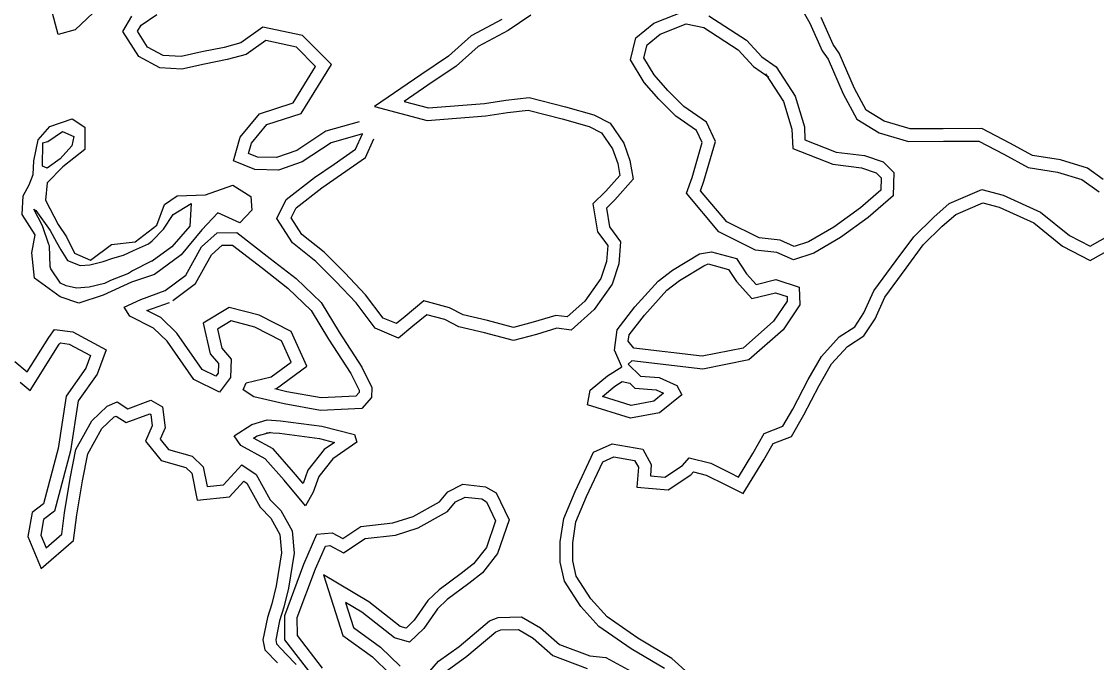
# Model space of a CAD drawing. Extents: x 2160437 to 2172832, y 205694 to 212444.
# Drawn here: x 2161617 to 2161874.3, y 211689.2 to 211842.4 of the extents above; entities that cross this region are included whole.
import ezdxf

# ---------------------------------------------------------------- set-up
doc = ezdxf.new("R2010")
doc.units = 0
doc.layers.add('RD_EX_H2O', color=7, linetype='Continuous')
doc.layers.add('RD_EX_VEG_ShrubLine', color=7, linetype='Continuous')

msp = doc.modelspace()

# ---------------------------------------------------------------- linework, layer by layer
at = {"layer": 'RD_EX_H2O'}
for points in [[(2161802.78, 211847.05), (2161805.71, 211842.03), (2161808.64, 211835.42), (2161810.05, 211833.41), (2161813.65, 211825.14), (2161816.94, 211819.05), (2161822.29, 211815.8), (2161829.27, 211813.76), (2161837.64, 211813.79), (2161846.1, 211813.82), (2161852.13, 211810.68), (2161857.98, 211807.53), (2161864.97, 211806.44), (2161870.8, 211804.65), (2161874.93, 211801.68)], [(2161634.14, 211844.51), (2161629.84, 211840.44), (2161625.74, 211839.35), (2161624.07, 211845.63)], [(2161781.48, 211843.79), (2161790.51, 211837.97), (2161794.17, 211833.97), (2161797.6, 211831.58), (2161802.14, 211824.6), (2161804.39, 211817.22), (2161804.52, 211814.16), (2161811.96, 211811.21), (2161818.74, 211810.38), (2161823.21, 211808.84), (2161825.79, 211806.29), (2161825.61, 211800.72), (2161819.67, 211795.54), (2161813.06, 211790.76), (2161806.62, 211787), (2161801.78, 211785.46), (2161797.81, 211787.2), (2161792.66, 211787.78), (2161783.94, 211792.14), (2161776.14, 211801.36), (2161777.49, 211805.15), (2161779.88, 211813.5), (2161778.59, 211816.37), (2161773.6, 211819.82), (2161769.54, 211823.88), (2161766, 211827.88), (2161762.77, 211833.24), (2161764.06, 211838.49), (2161768.31, 211842.04), (2161775.82, 211844.96)], [(2161738.87, 211843.92), (2161733.52, 211840.32), (2161726.31, 211836.49), (2161721.01, 211831.79), (2161714.25, 211827.21), (2161708.6, 211823.33), (2161714.39, 211821.79), (2161727.79, 211822.84), (2161732.95, 211823.63), (2161738.47, 211824.27), (2161747.21, 211822.06), (2161753.98, 211820.15), (2161757.86, 211818.1), (2161761.18, 211813.35), (2161762.62, 211809.21), (2161763.36, 211804.73), (2161759.02, 211799.78), (2161756.99, 211797.81), (2161757.73, 211793.33), (2161760.38, 211789.74), (2161759.99, 211784.5), (2161758.4, 211779.63), (2161754.08, 211773.53), (2161748.56, 211768.63), (2161745.16, 211769.08), (2161740.29, 211767.61), (2161734.76, 211766.14), (2161727.85, 211768), (2161721.64, 211769.43), (2161718.33, 211771.16), (2161714.05, 211772.31), (2161710.7, 211769.56), (2161707.26, 211766.72), (2161701.65, 211769.08), (2161697.07, 211775.17), (2161692.21, 211780.25), (2161687.46, 211785.04), (2161681.84, 211789.5), (2161678.11, 211795.33), (2161680.33, 211799.86), (2161687.16, 211805.13), (2161691.86, 211808.35), (2161696.96, 211811.94), (2161698.61, 211815.58), (2161691.09, 211813.45), (2161684.21, 211808.86), (2161678.51, 211806.87), (2161672.81, 211807.03), (2161667.75, 211809.14), (2161669.34, 211814.79), (2161673.98, 211820.39), (2161681.99, 211822.97), (2161687.38, 211831.71), (2161682.79, 211836.31), (2161675.44, 211837.88), (2161670.77, 211834.58), (2161666.23, 211833.32), (2161660.81, 211832.23), (2161655.41, 211831.06), (2161650.08, 211831.36), (2161645.05, 211834.05), (2161641.21, 211840.06), (2161643.39, 211843.7)], [(2161770.9, 211687.69), (2161762.89, 211692.45), (2161755.2, 211697.78), (2161750.87, 211702.56), (2161746.93, 211708.61), (2161745.92, 211713.15), (2161745.95, 211718.01), (2161746.78, 211723.58), (2161749.52, 211730.04), (2161753.88, 211739.43), (2161758.38, 211741.42), (2161765.69, 211740.17), (2161767.69, 211736.5), (2161767.51, 211733.81), (2161770.98, 211733.51), (2161775.23, 211736.28), (2161776.77, 211738.1), (2161781.95, 211736.79), (2161786.77, 211734.43), (2161788.63, 211733.47), (2161792.08, 211739.13), (2161794.78, 211743.92), (2161799.23, 211745.64), (2161801.64, 211749.77), (2161805.25, 211756.86), (2161808.44, 211762.33), (2161812.74, 211767.06), (2161816.47, 211769.46), (2161818.65, 211772.8), (2161821.01, 211778.05), (2161826.37, 211785.25), (2161830.58, 211790.98), (2161835.34, 211795.68), (2161839.01, 211798.88), (2161846.85, 211802.26), (2161852, 211800.89), (2161860.86, 211796.83), (2161867.85, 211791.27), (2161872.76, 211788.7), (2161877.58, 211791.39)], [(2161615.37, 211761.16), (2161618.34, 211758.68), (2161623.55, 211766.9), (2161624.9, 211768.82), (2161629.31, 211768.21), (2161637.25, 211763.96), (2161635.1, 211758.14), (2161630.57, 211751.71), (2161628.72, 211739.75), (2161624.9, 211725.31), (2161622.26, 211723.32), (2161621.62, 211719.64), (2161622.89, 211716.6), (2161626.64, 211719.84), (2161627.25, 211724.91), (2161628.61, 211733.13), (2161630, 211740.07), (2161633.83, 211746.94), (2161637.51, 211750.44), (2161639.9, 211751.47), (2161642.41, 211749.85), (2161647.97, 211751.91), (2161650.73, 211750.3), (2161651.35, 211745.28), (2161650.18, 211742.56), (2161652.19, 211740.09), (2161657.84, 211738.5), (2161660.49, 211735.98), (2161661.46, 211731.22), (2161665.37, 211731.61), (2161669.76, 211736.42), (2161673.17, 211734.1), (2161676.52, 211728.08), (2161679.07, 211725.49), (2161681.76, 211720.67), (2161682.27, 211715.27), (2161680.91, 211706.93), (2161679.81, 211702.38), (2161678.76, 211699.12), (2161677.84, 211694.55), (2161678, 211693.58), (2161680.38, 211691.12), (2161682.76, 211688.67)], [(2161686.59, 211686.1), (2161680.02, 211694.59), (2161680.01, 211700.42), (2161684.58, 211712.67), (2161687.7, 211719.85), (2161691.39, 211720.17), (2161693.92, 211718.84), (2161698.22, 211721.71), (2161705.86, 211722.53), (2161710.77, 211724.09), (2161717.03, 211727.58), (2161719, 211729.94), (2161722.65, 211731.77), (2161728.09, 211731.18), (2161730.63, 211729.73), (2161733.7, 211723.24), (2161730.93, 211715.23), (2161727.34, 211710.6), (2161724.08, 211708.05), (2161718.86, 211704.22), (2161716.55, 211702.02), (2161713.28, 211697.3), (2161709.86, 211693.98), (2161706.26, 211695.06), (2161698.44, 211701.18), (2161694.55, 211703.48), (2161696.48, 211697.5), (2161702.91, 211692.85), (2161707.63, 211688.25)], [(2161712.16, 211684.17), (2161716.83, 211689.45), (2161721.73, 211693), (2161729, 211699.1), (2161731.12, 211699.94), (2161736.7, 211700.07), (2161741.22, 211697.43), (2161745.74, 211693.46), (2161753.03, 211690.71), (2161756.85, 211690.37), (2161763.03, 211687.04)]]:
    msp.add_lwpolyline(points, dxfattribs=at)
for points in [[(2161619.92, 211809.12), (2161620.99, 211814.16), (2161623.81, 211817.34), (2161629.15, 211819.19), (2161632.13, 211817.13), (2161632.14, 211811.83), (2161626.91, 211807.7), (2161623.14, 211803.88), (2161622.71, 211799.74), (2161625.79, 211793.91), (2161627.74, 211790.92), (2161629.71, 211787.03), (2161633.48, 211785.39), (2161638.51, 211789.07), (2161644.24, 211789.78), (2161649.4, 211793.76), (2161651.21, 211798.71), (2161654.25, 211800.77), (2161661, 211800.96), (2161667.6, 211803.33), (2161671.9, 211800.61), (2161672.16, 211797.31), (2161669.29, 211794.28), (2161663.99, 211796.67), (2161660.13, 211792.64), (2161655.25, 211786.61), (2161648.79, 211781.9), (2161643.3, 211780.11), (2161636.56, 211777.03), (2161630.7, 211775.1), (2161626.25, 211776.57), (2161620.1, 211781.03), (2161619.48, 211787.14), (2161620.29, 211791.46), (2161617.19, 211796.29), (2161617.38, 211800.71), (2161618.82, 211803.36), (2161619.82, 211805.85)], [(2161651.39, 211778.08), (2161656.32, 211781.8), (2161660.08, 211788.52), (2161663.84, 211791.93), (2161668.54, 211791.97), (2161676.51, 211785.79), (2161682.73, 211780.94), (2161688.69, 211775.24), (2161693.04, 211768.11), (2161698.42, 211759.79), (2161700.85, 211754.91), (2161700.75, 211752.55), (2161698.47, 211749.91), (2161688.56, 211749.4), (2161679.9, 211750.97), (2161672.57, 211752.71), (2161670.08, 211754.38), (2161670.77, 211756.05), (2161676.77, 211757.49), (2161681.54, 211760.98), (2161679.22, 211766.11), (2161672.82, 211769.36), (2161667.17, 211770.83), (2161663.87, 211768.84), (2161664.91, 211764.35), (2161667.19, 211761.69), (2161667, 211757.27), (2161664.36, 211753.83), (2161658.21, 211756.85), (2161651.87, 211765.96), (2161648.56, 211769.14), (2161642.93, 211771.98), (2161641.57, 211774.16), (2161645.57, 211775.96)], [(2161782.14, 211787.36), (2161788.14, 211785.73), (2161790.51, 211782.08), (2161792.84, 211779.52), (2161797.53, 211780.71), (2161803.14, 211778.9), (2161803.33, 211774.67), (2161799.28, 211768.74), (2161791.08, 211761.51), (2161780.06, 211759.33), (2161763.12, 211761.33), (2161762.24, 211760.47), (2161765.13, 211757.66), (2161769.65, 211757.3), (2161773.82, 211755.36), (2161775.01, 211753.2), (2161769.67, 211748.82), (2161762.73, 211747.56), (2161752.5, 211750.74), (2161753.08, 211754.27), (2161757.26, 211757.67), (2161760.65, 211759.86), (2161758.9, 211763.84), (2161759.54, 211768.72), (2161763.81, 211774.18), (2161769.37, 211780.38), (2161772.78, 211782.99), (2161779.27, 211786.85)], [(2161675.83, 211747.15), (2161679, 211746.98), (2161688.86, 211745.66), (2161696.73, 211743.66), (2161697.22, 211741.82), (2161691.54, 211737.89), (2161688.18, 211733.64), (2161686.84, 211729.86), (2161684.95, 211726.63), (2161679.83, 211732.72), (2161675.29, 211737.84), (2161669.53, 211741.04), (2161667.92, 211743.33), (2161672.1, 211746.07)]]:
    msp.add_lwpolyline(points, close=True, dxfattribs=at)
at = {"layer": 'RD_EX_VEG_ShrubLine'}
for points in [[(2161697.79, 211818.47), (2161689.82, 211816.2), (2161682.87, 211811.57), (2161678.04, 211809.88), (2161673.45, 211810.02), (2161671.36, 211810.89), (2161672.06, 211813.37), (2161675.73, 211817.8), (2161683.96, 211820.45), (2161691.18, 211832.15), (2161684.28, 211839.05), (2161674.79, 211841.09), (2161669.46, 211837.33), (2161665.53, 211836.24), (2161660.19, 211835.16), (2161655.18, 211834.08), (2161650.91, 211834.32), (2161647.15, 211836.33), (2161644.74, 211840.11), (2161645.62, 211841.57), (2161649.37, 211844.07)], [(2161731.97, 211842.9), (2161724.59, 211838.97), (2161719.17, 211834.16), (2161712.56, 211829.69), (2161701.5, 211822.11), (2161714.12, 211818.76), (2161728.13, 211819.86), (2161733.35, 211820.66), (2161738.27, 211821.22), (2161746.43, 211819.17), (2161752.85, 211817.35), (2161755.81, 211815.78), (2161758.49, 211811.97), (2161759.7, 211808.47), (2161760.17, 211805.64), (2161756.85, 211801.85), (2161753.77, 211798.87), (2161754.89, 211792.13), (2161757.3, 211788.85), (2161757.03, 211785.08), (2161755.69, 211780.99), (2161751.83, 211775.54), (2161747.6, 211771.78), (2161744.91, 211772.14), (2161739.47, 211770.5), (2161734.76, 211769.25), (2161728.57, 211770.92), (2161722.69, 211772.26), (2161719.43, 211773.97), (2161713.33, 211775.61), (2161708.79, 211771.87), (2161706.75, 211770.19), (2161703.56, 211771.53), (2161699.36, 211777.11), (2161694.36, 211782.34), (2161689.46, 211787.28), (2161684.1, 211791.54), (2161681.54, 211795.52), (2161682.71, 211797.91), (2161688.92, 211802.7), (2161693.57, 211805.89), (2161699.36, 211809.95), (2161701.34, 211814.35)], [(2161795.09, 211829.95), (2161799.4, 211823.32), (2161801.41, 211816.71), (2161801.6, 211812.08), (2161811.21, 211808.28), (2161818.06, 211807.44), (2161821.59, 211806.23), (2161822.75, 211805.08), (2161822.66, 211802.12), (2161817.8, 211797.89), (2161811.43, 211793.28), (2161805.39, 211789.76), (2161801.94, 211788.67), (2161798.6, 211790.13), (2161793.53, 211790.7), (2161785.83, 211794.54), (2161779.55, 211801.98), (2161780.35, 211804.23), (2161783.07, 211813.73), (2161780.98, 211818.36), (2161775.53, 211822.14), (2161771.73, 211825.94), (2161768.43, 211829.66), (2161765.98, 211833.73), (2161766.74, 211836.82), (2161769.85, 211839.43), (2161776.08, 211841.84), (2161780.32, 211840.97), (2161788.56, 211835.66), (2161792.18, 211831.7), (2161795.89, 211829.12)], [(2161875.91, 211804.67), (2161872.16, 211807.37), (2161865.65, 211809.37), (2161858.95, 211810.41), (2161853.54, 211813.33), (2161846.83, 211816.82), (2161837.63, 211816.79), (2161829.69, 211816.76), (2161823.51, 211818.57), (2161819.19, 211821.2), (2161816.35, 211826.45), (2161812.68, 211834.88), (2161811.27, 211836.9), (2161808.39, 211843.4)], [(2161782.35, 211681.37), (2161772.69, 211690.12), (2161764.51, 211694.97), (2161757.19, 211700.05), (2161753.25, 211704.4), (2161749.74, 211709.79), (2161748.92, 211713.48), (2161748.94, 211717.78), (2161749.69, 211722.76), (2161752.26, 211728.82), (2161756.12, 211737.14), (2161758.77, 211738.31), (2161763.75, 211737.46), (2161764.64, 211735.83), (2161764.31, 211731.08), (2161771.74, 211730.43), (2161777.23, 211734), (2161777.85, 211734.74), (2161780.91, 211733.96), (2161785.43, 211731.75), (2161789.73, 211729.53), (2161794.67, 211737.61), (2161796.87, 211741.5), (2161801.29, 211743.22), (2161804.27, 211748.34), (2161807.89, 211755.42), (2161810.88, 211760.54), (2161814.7, 211764.75), (2161818.64, 211767.29), (2161821.29, 211771.36), (2161823.61, 211776.52), (2161828.78, 211783.46), (2161832.85, 211789.01), (2161837.38, 211793.48), (2161840.63, 211796.31), (2161847.08, 211799.09), (2161850.98, 211798.06), (2161859.28, 211794.26), (2161866.2, 211788.75), (2161872.8, 211785.29), (2161878.95, 211788.72)], [(2161653.2, 211775.69), (2161658.63, 211779.79), (2161662.45, 211786.63), (2161665, 211788.94), (2161667.53, 211788.96), (2161674.67, 211783.42), (2161680.77, 211778.66), (2161686.34, 211773.34), (2161690.5, 211766.51), (2161695.81, 211758.3), (2161697.82, 211754.26), (2161697.79, 211753.72), (2161697.04, 211752.84), (2161688.76, 211752.41), (2161680.51, 211753.9), (2161677.6, 211754.6), (2161678.06, 211754.71), (2161685.27, 211760), (2161681.52, 211768.31), (2161673.89, 211772.19), (2161666.71, 211774.06), (2161660.46, 211770.28), (2161662.15, 211762.95), (2161664.14, 211760.63), (2161664.04, 211758.34), (2161663.48, 211757.61), (2161660.23, 211759.2), (2161654.17, 211767.92), (2161650.31, 211771.62), (2161647, 211773.29), (2161652.42, 211775.26)], [(2161763.58, 211764.3), (2161762.21, 211766), (2161762.41, 211767.51), (2161766.11, 211772.25), (2161771.42, 211778.17), (2161774.46, 211780.5), (2161780.33, 211783.99), (2161781.36, 211784.46)], [(2161781.36, 211784.46), (2161786.25, 211783.14), (2161788.13, 211780.24), (2161791.84, 211776.17), (2161797.43, 211777.59), (2161800.24, 211776.68), (2161800.29, 211775.53), (2161797.01, 211770.75), (2161789.7, 211764.29), (2161779.94, 211762.37), (2161763.58, 211764.3)], [(2161616.68, 211756.16), (2161619.04, 211754.18), (2161626.05, 211765.24), (2161626.3, 211765.6), (2161628.37, 211765.31), (2161633.53, 211762.55), (2161632.42, 211759.55), (2161627.72, 211752.87), (2161625.78, 211740.36), (2161622.27, 211727.08), (2161619.51, 211725), (2161618.51, 211719.29), (2161621.72, 211711.62), (2161629.48, 211718.33), (2161630.22, 211724.49), (2161631.56, 211732.59), (2161632.85, 211739.02), (2161636.23, 211745.08), (2161639.19, 211747.9), (2161639.62, 211748.08), (2161642.05, 211746.52), (2161647.69, 211748.61), (2161647.93, 211748.46), (2161648.27, 211745.72), (2161646.71, 211742.07), (2161650.46, 211737.46), (2161656.31, 211735.81), (2161657.74, 211734.46), (2161659.07, 211727.95), (2161666.81, 211728.75), (2161670.22, 211732.48), (2161670.89, 211732.03), (2161674.09, 211726.27), (2161676.65, 211723.67), (2161678.83, 211719.76), (2161679.25, 211715.37), (2161677.96, 211707.52), (2161676.92, 211703.19), (2161675.86, 211699.88), (2161674.79, 211694.61), (2161675.2, 211692.17), (2161678.23, 211689.04)], [(2161675.67, 211744.16), (2161678.72, 211743.99), (2161688.29, 211742.71), (2161691.91, 211741.79), (2161689.47, 211740.11), (2161685.52, 211735.12), (2161684.4, 211731.96), (2161682.11, 211734.69), (2161677.2, 211740.21), (2161672.56, 211742.79), (2161673.37, 211743.32), (2161676.67, 211744.27)], [(2161689.06, 211687.8), (2161683.02, 211695.62), (2161683.01, 211699.89), (2161687.36, 211711.54), (2161689.74, 211717.01), (2161690.78, 211717.1), (2161694.1, 211715.36), (2161699.27, 211718.81), (2161706.48, 211719.58), (2161711.97, 211721.33), (2161718.98, 211725.23), (2161720.9, 211727.54), (2161723.21, 211728.69), (2161727.15, 211728.26), (2161728.32, 211727.6), (2161730.47, 211723.06), (2161728.26, 211716.68), (2161725.19, 211712.74), (2161722.27, 211710.44), (2161716.94, 211706.52), (2161714.26, 211703.98), (2161710.98, 211699.25), (2161709.03, 211697.36), (2161707.66, 211697.77), (2161700.14, 211703.66), (2161689.27, 211710.08), (2161693.92, 211695.64), (2161700.98, 211690.54), (2161705.26, 211686.38)], [(2161718.85, 211687.22), (2161723.58, 211690.64), (2161730.55, 211696.49), (2161731.73, 211696.96), (2161735.92, 211697.05), (2161739.46, 211694.98), (2161744.17, 211690.85), (2161752.36, 211687.76)]]:
    msp.add_lwpolyline(points, dxfattribs=at)
for points in [[(2161623.27, 211813.74), (2161626.79, 211816.15), (2161629.53, 211814.91), (2161629.05, 211812.7), (2161626.26, 211809.61), (2161623.16, 211807.36), (2161622.01, 211807.88), (2161622.07, 211813.41)], [(2161653.27, 211796.29), (2161657.6, 211798.93), (2161657.27, 211793.48), (2161652.96, 211788.52), (2161648.3, 211785.15), (2161648.15, 211785.1), (2161643.54, 211782.84), (2161642.57, 211782.21), (2161638.33, 211780.48), (2161636.9, 211779.81), (2161633.22, 211778.89), (2161633.22, 211778.89), (2161630.17, 211778.7), (2161627.72, 211779.24), (2161626.31, 211779.88), (2161624.02, 211783.3), (2161623.82, 211783.83), (2161623.68, 211788.79), (2161623.56, 211789.1), (2161622, 211793.57), (2161622, 211793.57), (2161619.97, 211797.57), (2161620.45, 211797.23), (2161623.84, 211792.49), (2161625.39, 211789.66), (2161626.38, 211787.82), (2161627.99, 211785.27), (2161627.99, 211785.27), (2161631.04, 211784.09), (2161633.37, 211784.23), (2161636.51, 211785.07), (2161638.86, 211785.83), (2161641.37, 211786.52), (2161643.79, 211787.69), (2161647.39, 211789.27), (2161648.29, 211790), (2161650.99, 211792.8)], [(2161762.6, 211755.93), (2161763.81, 211754.76), (2161768.87, 211754.35), (2161770.67, 211753.52), (2161768.37, 211751.63), (2161762.92, 211750.65), (2161756.02, 211752.79), (2161759.02, 211755.24), (2161760.76, 211756.36)]]:
    msp.add_lwpolyline(points, close=True, dxfattribs=at)

doc.saveas('drawing.dxf')
